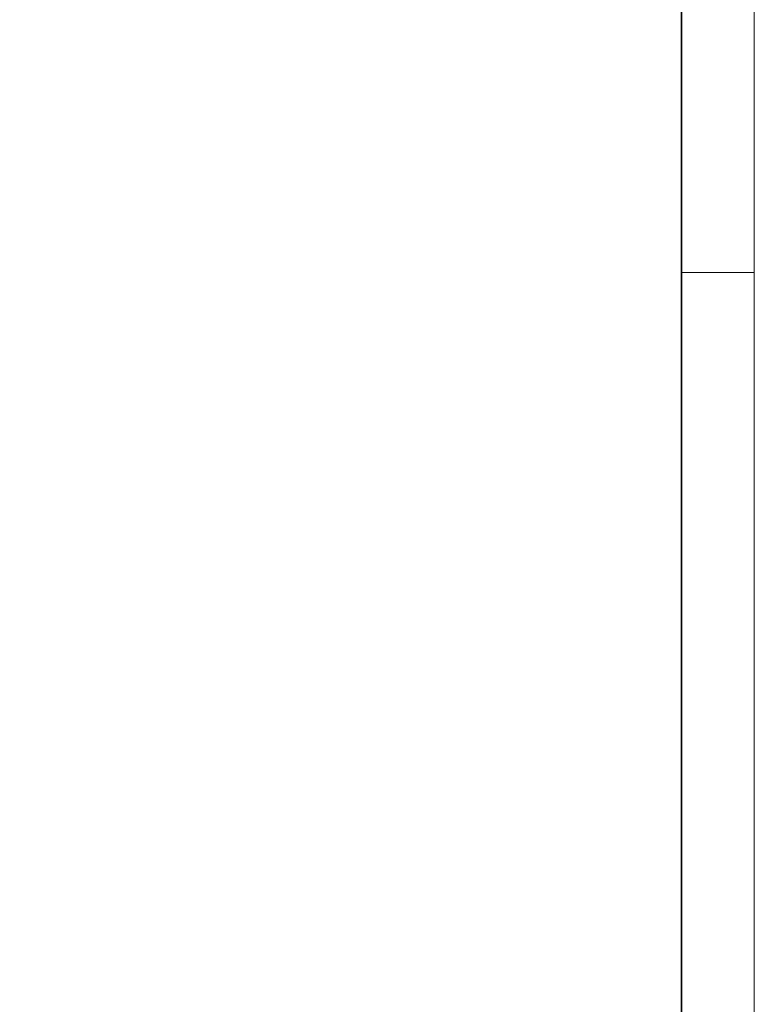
# Model space of a CAD drawing. Extents: x -620 to 300, y 62 to 1112.
# Tile 286 of 287: x 250 to 300, y 903 to 971. Entities that reach past the tile are written whole.
import ezdxf
from ezdxf.lldxf.tags import DXFTag

# ---------------------------------------------------------------- set-up
doc = ezdxf.new("R2010")
doc.units = 0
doc.layers.add('iwb_Plankopf Rahmen', color=7, linetype='Continuous', lineweight=35)
tags = doc.linetypes.add('grob', pattern=[14, 3, -8, 3]).pattern_tags.tags
tags[8:9] = [DXFTag(74, 4), DXFTag(75, 0), DXFTag(340, '0'), DXFTag(46, 0.0), DXFTag(50, 0.0), DXFTag(44, 0.0), DXFTag(45, 0.0)]
tags[6:7] = [DXFTag(74, 4), DXFTag(75, 0), DXFTag(340, '0'), DXFTag(46, 0.0), DXFTag(50, 0.0), DXFTag(44, 0.0), DXFTag(45, 0.0)]
tags[4:5] = [DXFTag(74, 4), DXFTag(75, 0), DXFTag(340, '0'), DXFTag(46, 0.0), DXFTag(50, 0.0), DXFTag(44, 0.0), DXFTag(45, 0.0)]

msp = doc.modelspace()

# ---------------------------------------------------------------- linework, layer by layer
at = {"layer": 'iwb_Plankopf Rahmen', "color": 8, "linetype": 'grob', "lineweight": 5, "ltscale": 0.13, "true_color": 0x808080}
msp.add_line((300.353, 953.433), (295.353, 953.433), dxfattribs=at)
at = {"layer": 'iwb_Plankopf Rahmen', "color": 8, "lineweight": 13, "ltscale": 0.13, "true_color": 0x808080}
msp.add_lwpolyline([(300.353, 62.433), (-619.647, 62.433), (-619.647, 1112.433), (300.353, 1112.433), (300.353, 62.433)], close=True, dxfattribs=at)
at = {"layer": 'iwb_Plankopf Rahmen', "ltscale": 0.35}
msp.add_lwpolyline([(-599.647, 67.433), (-599.647, 1107.433), (295.353, 1107.433), (295.353, 67.433), (-599.647, 67.433)], close=True, dxfattribs=at)

doc.saveas('drawing.dxf')
